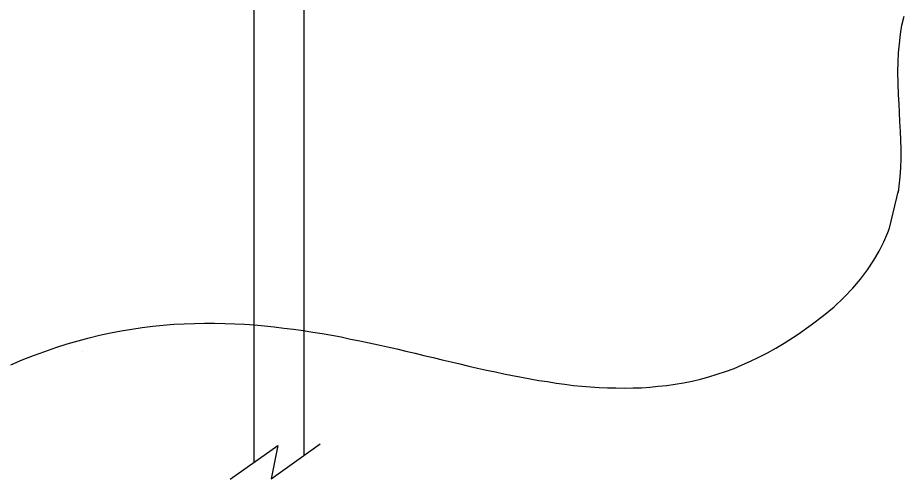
# Model space of a CAD drawing. Extents: x 638850 to 644908, y 297188 to 298900.
# Drawn here: x 639357.32 to 639404.86, y 297576.39 to 297601.1 of the extents above; entities that cross this region are included whole.
import ezdxf

# ---------------------------------------------------------------- set-up
doc = ezdxf.new("R2010")
doc.units = 0
for name, color, linetype in [('1', 7, 'Continuous'), ('18', 7, 'Continuous'), ('2', 7, 'Continuous')]:
    doc.layers.add(name, color=color, linetype=linetype)

msp = doc.modelspace()

# ---------------------------------------------------------------- linework, layer by layer
at = {"layer": '1'}
msp.add_line((639404.065, 297589.83), (639404.558, 297591.843), dxfattribs=at)
msp.add_lwpolyline([(639368.712, 297576.386), (639371.273, 297578.187), (639370.916, 297576.401), (639373.541, 297578.277)], dxfattribs=at)
at = {"layer": '18'}
for p, q in [((639369.984, 297605.18), (639369.984, 297577.281)), ((639372.662, 297605.206), (639372.662, 297577.649))]:
    msp.add_line(p, q, dxfattribs=at)
at = {"layer": '2'}
for p, q in [((639364.574, 297584.577), (639365.129, 297584.64)), ((639365.129, 297584.64), (639365.685, 297584.685)), ((639365.685, 297584.685), (639366.239, 297584.717)), ((639366.239, 297584.717), (639366.794, 297584.732)), ((639366.794, 297584.732), (639367.339, 297584.748)), ((639367.339, 297584.748), (639367.879, 297584.748)), ((639367.879, 297584.748), (639368.419, 297584.732)), ((639368.419, 297584.732), (639368.959, 297584.717)), ((639368.959, 297584.717), (639369.481, 297584.685)), ((639369.481, 297584.685), (639370.025, 297584.654)), ((639370.025, 297584.654), (639370.547, 297584.609)), ((639361.714, 297584.1), (639362.303, 297584.222)), ((639362.303, 297584.222), (639362.875, 297584.33)), ((639362.875, 297584.33), (639363.444, 297584.424)), ((639363.444, 297584.424), (639364, 297584.516)), ((639364, 297584.516), (639364.574, 297584.577)), ((639370.547, 297584.609), (639371.074, 297584.548)), ((639359.97, 297583.637), (639360.557, 297583.805)), ((639360.557, 297583.805), (639361.145, 297583.961)), ((639361.145, 297583.961), (639361.714, 297584.1)), ((639358.163, 297583.018), (639358.766, 297583.234)), ((639358.766, 297583.234), (639359.367, 297583.45)), ((639359.367, 297583.45), (639359.97, 297583.637)), ((639360.799, 297583.205), (639360.799, 297583.205)), ((639356.96, 297582.523), (639357.56, 297582.786)), ((639357.56, 297582.786), (639358.163, 297583.018))]:
    msp.add_line(p, q, dxfattribs=at)
for points in [[(639404.558, 297596.979), (639404.527, 297598.212), (639404.54, 297598.723), (639404.558, 297599.218), (639404.603, 297599.711), (639404.662, 297600.221), (639404.741, 297600.716), (639404.864, 297601.196)], [(639404.546, 297591.749), (639404.588, 297592.083), (639404.648, 297592.578), (639404.68, 297593.073), (639404.696, 297593.566), (639404.696, 297594.061), (639404.68, 297594.554), (639404.662, 297595.033), (639404.633, 297595.526), (639404.617, 297596.021), (639404.588, 297596.502), (639404.558, 297596.979)], [(639371.074, 297584.548), (639371.585, 297584.487), (639372.109, 297584.424), (639372.62, 297584.345), (639373.144, 297584.267), (639373.652, 297584.192), (639374.163, 297584.1), (639374.658, 297584.008), (639375.169, 297583.898), (639375.662, 297583.805), (639376.17, 297583.697), (639376.663, 297583.589), (639377.158, 297583.481), (639377.653, 297583.373), (639378.132, 297583.25), (639378.627, 297583.142), (639379.104, 297583.018), (639379.599, 297582.91), (639380.078, 297582.786), (639380.558, 297582.68), (639381.035, 297582.57), (639381.516, 297582.444), (639381.977, 297582.336), (639382.454, 297582.233), (639382.936, 297582.138), (639383.397, 297582.03), (639383.863, 297581.938), (639384.34, 297581.846), (639384.803, 297581.767), (639385.267, 297581.675), (639385.73, 297581.614), (639386.192, 297581.535), (639386.657, 297581.472), (639387.121, 297581.411), (639387.569, 297581.364), (639388.03, 297581.335), (639388.496, 297581.306), (639388.943, 297581.274), (639389.405, 297581.274), (639389.852, 297581.256), (639390.318, 297581.274), (639390.766, 297581.29), (639391.214, 297581.319), (639391.675, 297581.364), (639392.125, 297581.411), (639392.573, 297581.472), (639393.02, 297581.551), (639393.482, 297581.643), (639393.929, 297581.751), (639394.379, 297581.875), (639394.827, 297582.012), (639395.275, 297582.154), (639395.736, 297582.323), (639396.17, 297582.507), (639396.616, 297582.71), (639397.066, 297582.926), (639397.529, 297583.157), (639397.977, 297583.403), (639398.425, 297583.682), (639398.425, 297583.682), (639399.181, 297584.159), (639399.878, 297584.654), (639400.526, 297585.149), (639401.096, 297585.628), (639401.622, 297586.123), (639402.101, 297586.616), (639402.52, 297587.111), (639402.889, 297587.606), (639403.229, 297588.114), (639403.523, 297588.609), (639403.769, 297589.104), (639403.985, 297589.597), (639404.065, 297589.83)]]:
    msp.add_lwpolyline(points, dxfattribs=at)

doc.saveas('drawing.dxf')
